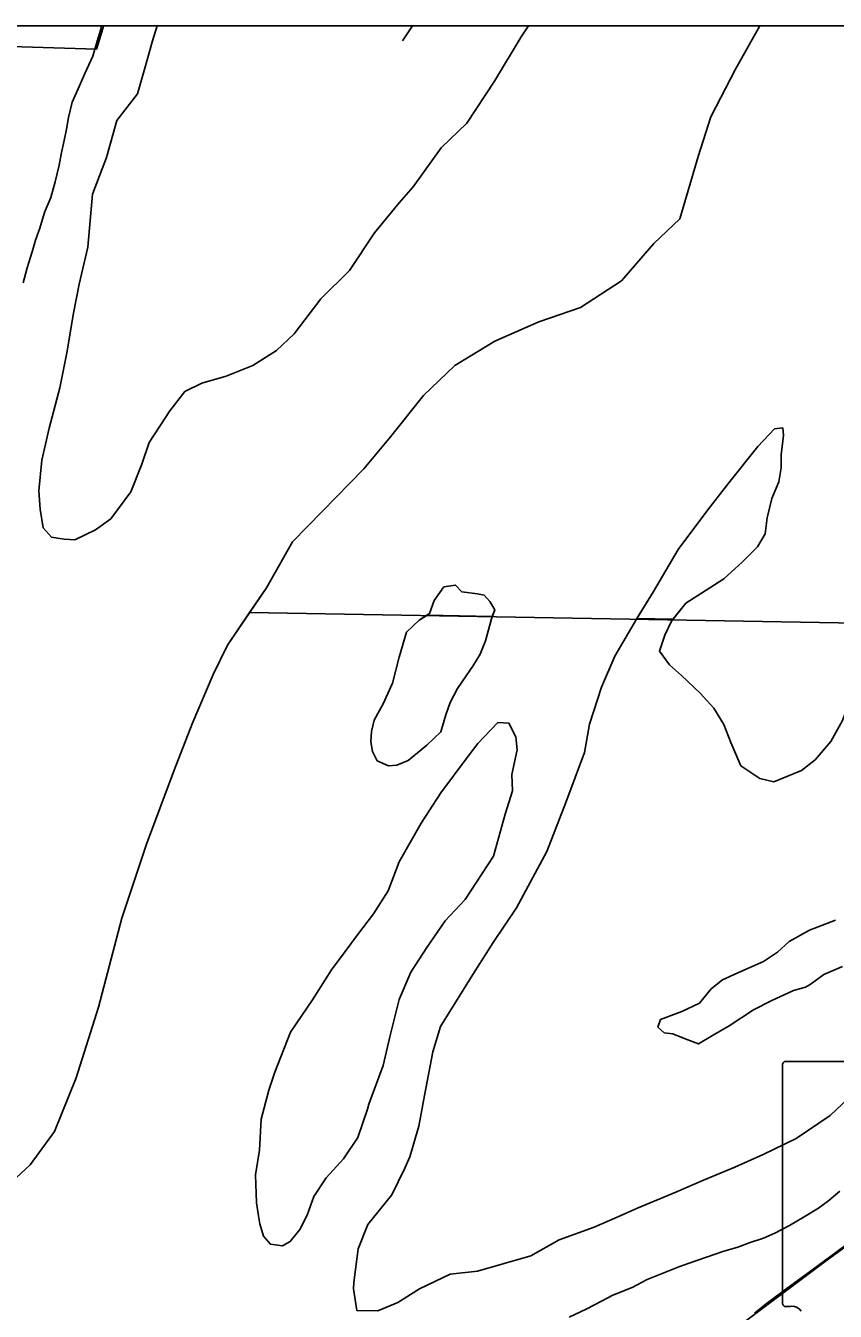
# Model space of a CAD drawing. Extents: x 0 to 34, y 0 to 22.
# Drawn here: x 5.271 to 5.954, y 19.815 to 20.9 of the extents above; entities that cross this region are included whole.
import ezdxf

# ---------------------------------------------------------------- set-up
doc = ezdxf.new("R2010")
doc.units = 0
for name, color, linetype in [('GM_X_Corporation', 7, 'Continuous'), ('GM_X_Major_River', 7, 'Continuous'), ('GM_X_Rail_Line', 7, 'Continuous'), ('GM_X_State_Route', 7, 'Continuous'), ('GM_X_State_Shield', 7, 'Continuous')]:
    doc.layers.add(name, color=color, linetype=linetype)

msp = doc.modelspace()

# ---------------------------------------------------------------- linework, layer by layer
at = {"layer": 'GM_X_Corporation'}
for points in [[(5.2473, 19.9135), (5.2747, 19.9389), (5.2954, 19.967), (5.3137, 20.0123), (5.3326, 20.0717), (5.3522, 20.147), (5.3731, 20.2094), (5.3962, 20.2717), (5.4114, 20.311), (5.4292, 20.3525), (5.4414, 20.3773), (5.4742, 20.4258), (5.4962, 20.4646), (5.5213, 20.49), (5.5565, 20.5262), (5.579, 20.5532), (5.6066, 20.5881), (5.6332, 20.6134), (5.6669, 20.6337), (5.704, 20.6502), (5.7392, 20.6621), (5.7737, 20.6847), (5.8012, 20.7161), (5.8229, 20.737), (5.8386, 20.7896), (5.8491, 20.8232), (5.87, 20.8632), (5.8906, 20.9), (2.1, 20.9)], [(5.2473, 19.9135), (5.2747, 19.9389), (5.2954, 19.967), (5.3137, 20.0123), (5.3326, 20.0717), (5.3522, 20.147), (5.3731, 20.2094), (5.3962, 20.2717), (5.4114, 20.311), (5.4292, 20.3525), (5.4414, 20.3773), (5.46, 20.4048), (5.4742, 20.4258), (5.4962, 20.4646), (5.5213, 20.49), (5.5565, 20.5262), (5.579, 20.5532), (5.6066, 20.5881), (5.6332, 20.6134), (5.6669, 20.6337), (5.704, 20.6502), (5.7392, 20.6621), (5.7737, 20.6847), (5.8012, 20.7161), (5.8229, 20.737), (5.8386, 20.7896), (5.8491, 20.8232), (5.87, 20.8632), (5.8906, 20.9), (2.1, 20.9)], [(5.2473, 19.9135), (5.2747, 19.9389), (5.2954, 19.967), (5.3137, 20.0123), (5.3326, 20.0717), (5.3522, 20.147), (5.3731, 20.2094), (5.3962, 20.2717), (5.4114, 20.311), (5.4292, 20.3525), (5.4414, 20.3773), (5.4742, 20.4258), (5.4962, 20.4646), (5.5213, 20.49), (5.5565, 20.5262), (5.579, 20.5532), (5.6066, 20.5881), (5.6332, 20.6134), (5.6669, 20.6337), (5.704, 20.6502), (5.7392, 20.6621), (5.7737, 20.6847), (5.8012, 20.7161), (5.8229, 20.737), (5.8386, 20.7896), (5.8491, 20.8232), (5.87, 20.8632), (5.8906, 20.9), (2.1, 20.9)], [(8.9, 20.9), (5.8906, 20.9), (5.87, 20.8632), (5.8491, 20.8232), (5.8386, 20.7896), (5.8229, 20.737), (5.8012, 20.7161), (5.7737, 20.6847), (5.7392, 20.6621), (5.704, 20.6502), (5.6669, 20.6337), (5.6332, 20.6134), (5.6066, 20.5881), (5.579, 20.5532), (5.5565, 20.5262), (5.5213, 20.49), (5.4962, 20.4646), (5.4742, 20.4258), (5.4414, 20.3773), (5.4292, 20.3525), (5.4114, 20.311), (5.3962, 20.2717), (5.3731, 20.2094), (5.3522, 20.147), (5.3326, 20.0717), (5.3137, 20.0123), (5.2954, 19.967), (5.2747, 19.9389), (5.2473, 19.9135)], [(8.5695, 20.9), (5.8906, 20.9), (5.87, 20.8632), (5.8491, 20.8232), (5.8386, 20.7896), (5.8229, 20.737), (5.8012, 20.7161), (5.7737, 20.6847), (5.7392, 20.6621), (5.704, 20.6502), (5.6669, 20.6337), (5.6332, 20.6134), (5.6066, 20.5881), (5.579, 20.5532), (5.5565, 20.5262), (5.5213, 20.49), (5.4962, 20.4646), (5.4742, 20.4258), (5.4414, 20.3773), (5.4292, 20.3525), (5.4114, 20.311), (5.3962, 20.2717), (5.3731, 20.2094), (5.3522, 20.147), (5.3326, 20.0717), (5.3137, 20.0123), (5.2954, 19.967), (5.2747, 19.9389), (5.2473, 19.9135)], [(7.7955, 20.9), (5.8906, 20.9), (5.87, 20.8632), (5.8491, 20.8232), (5.8386, 20.7896), (5.8229, 20.737), (5.8012, 20.7161), (5.7737, 20.6847), (5.7392, 20.6621), (5.704, 20.6502), (5.6669, 20.6337), (5.6332, 20.6134), (5.6066, 20.5881), (5.579, 20.5532), (5.5565, 20.5262), (5.5213, 20.49), (5.4962, 20.4646), (5.4742, 20.4258), (5.46, 20.4048), (6.1975, 20.3918)]]:
    msp.add_lwpolyline(points, dxfattribs=at)
msp.add_lwpolyline([(5.3368, 20.9), (4.7013, 20.9), (5.3308, 20.8803), (5.3336, 20.8893), (5.3367, 20.8995)], close=True, dxfattribs=at)
at = {"layer": 'GM_X_Major_River'}
for p, q in [((5.5889, 20.8872), (5.5975, 20.9)), ((5.6648, 20.4016), (5.6095, 20.4024)), ((5.6648, 20.4016), (5.6096, 20.4025)), ((5.664, 20.3996), (5.6589, 20.381)), ((5.8173, 20.3993), (5.7868, 20.3999)), ((5.8173, 20.3993), (5.7868, 20.3998)), ((5.6756, 20.2348), (5.6819, 20.2544))]:
    msp.add_line(p, q, dxfattribs=at)
for points in [[(5.3821, 20.9), (5.378, 20.8873), (5.3721, 20.8661), (5.3655, 20.8426), (5.3479, 20.8199), (5.3393, 20.7889), (5.3273, 20.7578), (5.3236, 20.713), (5.3161, 20.682), (5.3114, 20.6573), (5.3058, 20.6239), (5.2999, 20.5944), (5.2909, 20.5603), (5.2846, 20.5334), (5.2822, 20.5076), (5.2832, 20.492), (5.2857, 20.4764), (5.2928, 20.4684), (5.3034, 20.4668), (5.3124, 20.4663), (5.3299, 20.4746), (5.3428, 20.484), (5.3597, 20.5066), (5.3689, 20.5301), (5.3751, 20.5482), (5.3927, 20.5751), (5.4054, 20.5913), (5.4198, 20.5984), (5.4403, 20.6043), (5.4626, 20.6133), (5.4828, 20.626), (5.4976, 20.64), (5.5202, 20.6694), (5.5442, 20.6935), (5.5653, 20.7253), (5.5863, 20.7505), (5.5981, 20.7641), (5.6215, 20.797), (5.6432, 20.8177), (5.6665, 20.8532), (5.6892, 20.8906), (5.6954, 20.9)], [(5.3351, 20.9), (5.3345, 20.8971), (5.3314, 20.8869)], [(5.3351, 20.9), (5.3345, 20.8971), (5.3314, 20.8869)], [(5.3314, 20.8869), (5.3276, 20.8744), (5.321, 20.8596), (5.3152, 20.8467), (5.3102, 20.8354), (5.3071, 20.8225), (5.3055, 20.8126), (5.3035, 20.8032), (5.3012, 20.7929), (5.2992, 20.7823), (5.296, 20.7683), (5.2922, 20.755), (5.2868, 20.7425), (5.2829, 20.7293), (5.2794, 20.7191), (5.2766, 20.7092), (5.2724, 20.6956), (5.2689, 20.6831)], [(5.9604, 20.3137), (5.9503, 20.296), (5.9373, 20.2806), (5.9258, 20.2716), (5.9023, 20.262), (5.8906, 20.2648), (5.8745, 20.2756), (5.866, 20.2951), (5.8602, 20.3103), (5.8517, 20.3241), (5.8401, 20.3368), (5.8244, 20.3518), (5.8143, 20.3606), (5.8058, 20.3721), (5.8105, 20.3857), (5.8163, 20.3981), (5.8282, 20.4128), (5.8484, 20.4258), (5.8602, 20.4333), (5.8759, 20.4475), (5.8885, 20.4603), (5.8951, 20.4712), (5.8968, 20.4848), (5.9007, 20.5011), (5.9066, 20.5151), (5.9086, 20.5268), (5.9084, 20.5378), (5.9105, 20.5545), (5.9098, 20.5606), (5.903, 20.5599), (5.8888, 20.5449), (5.8643, 20.5144), (5.8466, 20.4915), (5.8216, 20.458), (5.8007, 20.4226), (5.7865, 20.3993), (5.7683, 20.368), (5.757, 20.3419), (5.7468, 20.3106), (5.7427, 20.2867), (5.7267, 20.2444), (5.7107, 20.2032), (5.6852, 20.1557), (5.6655, 20.1263), (5.647, 20.097), (5.6212, 20.0555), (5.6145, 20.034), (5.6076, 19.9973), (5.6027, 19.9715), (5.5952, 19.9454), (5.591, 19.936), (5.5801, 19.9134), (5.5598, 19.8885), (5.5516, 19.8678), (5.5478, 19.8394), (5.5477, 19.8341), (5.5505, 19.8158), (5.5683, 19.8156), (5.585, 19.8226), (5.6033, 19.8342), (5.6291, 19.8464), (5.6522, 19.8491), (5.6974, 19.8619)], [(5.7868, 20.3998), (5.8007, 20.4226), (5.8216, 20.458), (5.8466, 20.4915), (5.8643, 20.5144), (5.8888, 20.5449), (5.903, 20.5599), (5.9098, 20.5606), (5.9105, 20.5545), (5.9084, 20.5378), (5.9086, 20.5268), (5.9066, 20.5151), (5.9007, 20.5011), (5.8968, 20.4848), (5.8951, 20.4712), (5.8885, 20.4603), (5.8759, 20.4475), (5.8602, 20.4333), (5.8484, 20.4258), (5.8282, 20.4128), (5.8173, 20.3993)], [(5.7868, 20.3999), (5.8007, 20.4226), (5.8216, 20.458), (5.8466, 20.4915), (5.8643, 20.5144), (5.8888, 20.5449), (5.903, 20.5599), (5.9098, 20.5606), (5.9105, 20.5545), (5.9084, 20.5378), (5.9086, 20.5268), (5.9066, 20.5151), (5.9007, 20.5011), (5.8968, 20.4848), (5.8951, 20.4712), (5.8885, 20.4603), (5.8759, 20.4475), (5.8602, 20.4333), (5.8484, 20.4258), (5.8282, 20.4128), (5.8173, 20.3993)], [(5.664, 20.3996), (5.6668, 20.4071), (5.6627, 20.414), (5.6578, 20.4194), (5.6522, 20.4206), (5.639, 20.4223), (5.6338, 20.428), (5.6239, 20.4266), (5.6158, 20.4149), (5.6119, 20.404), (5.6032, 20.3984), (5.5925, 20.3883), (5.5861, 20.3671), (5.5806, 20.3452), (5.5728, 20.3278), (5.5651, 20.3139), (5.5627, 20.3044), (5.5622, 20.2957), (5.5636, 20.2877), (5.5677, 20.2797), (5.5771, 20.2754), (5.5842, 20.2761), (5.5937, 20.2801), (5.6094, 20.2928), (5.6213, 20.3041), (5.6256, 20.3184), (5.6291, 20.329), (5.6353, 20.3407), (5.6426, 20.3513), (5.6484, 20.3595), (5.6546, 20.3697), (5.6589, 20.381)], [(5.6648, 20.4016), (5.6668, 20.4071), (5.6627, 20.414), (5.6578, 20.4194), (5.6522, 20.4206), (5.639, 20.4223), (5.6338, 20.428), (5.6239, 20.4266), (5.6158, 20.4149), (5.6119, 20.404), (5.6095, 20.4024)], [(5.6096, 20.4025), (5.6119, 20.404), (5.6158, 20.4149), (5.6239, 20.4266), (5.6338, 20.428), (5.639, 20.4223), (5.6522, 20.4206), (5.6578, 20.4194), (5.6627, 20.414), (5.6668, 20.4071), (5.6648, 20.4016)], [(5.6974, 19.8619), (5.6522, 19.8491), (5.6291, 19.8464), (5.6033, 19.8342), (5.585, 19.8226), (5.5683, 19.8156), (5.5505, 19.8158), (5.5477, 19.8341), (5.5478, 19.8394), (5.5516, 19.8678), (5.5598, 19.8885), (5.5801, 19.9134), (5.591, 19.936), (5.5952, 19.9454), (5.6027, 19.9715), (5.6076, 19.9973), (5.6145, 20.034), (5.6212, 20.0555), (5.647, 20.097), (5.6655, 20.1263), (5.6852, 20.1557), (5.7107, 20.2032), (5.7267, 20.2444), (5.7427, 20.2867), (5.7468, 20.3106), (5.757, 20.3419), (5.7683, 20.368), (5.7865, 20.3993), (5.7868, 20.3998)], [(5.7866, 20.3995), (5.7865, 20.3993), (5.7683, 20.368), (5.757, 20.3419), (5.7468, 20.3106), (5.7427, 20.2867), (5.7267, 20.2444), (5.7107, 20.2032), (5.6852, 20.1557), (5.6655, 20.1263), (5.647, 20.097), (5.6212, 20.0555), (5.6145, 20.034), (5.6076, 19.9973), (5.6027, 19.9715), (5.5952, 19.9454), (5.591, 19.936), (5.5801, 19.9134), (5.5598, 19.8885), (5.5516, 19.8678), (5.5478, 19.8394), (5.5477, 19.8341), (5.5505, 19.8158), (5.5683, 19.8156), (5.585, 19.8226), (5.6033, 19.8342), (5.6291, 19.8464), (5.6522, 19.8491), (5.6974, 19.8619)], [(5.6589, 20.381), (5.6546, 20.3697), (5.6484, 20.3595), (5.6426, 20.3513), (5.6353, 20.3407), (5.6291, 20.329), (5.6256, 20.3184), (5.6213, 20.3041), (5.6094, 20.2928), (5.5937, 20.2801), (5.5842, 20.2761), (5.5771, 20.2754), (5.5677, 20.2797), (5.5636, 20.2877), (5.5622, 20.2957), (5.5627, 20.3044), (5.5651, 20.3139), (5.5728, 20.3278), (5.5806, 20.3452), (5.5861, 20.3671), (5.5925, 20.3883), (5.6032, 20.3984), (5.6096, 20.4025)], [(5.6095, 20.4024), (5.6032, 20.3984), (5.5925, 20.3883), (5.5861, 20.3671), (5.5806, 20.3452), (5.5728, 20.3278), (5.5651, 20.3139), (5.5627, 20.3044), (5.5622, 20.2957), (5.5636, 20.2877), (5.5677, 20.2797), (5.5771, 20.2754), (5.5842, 20.2761), (5.5937, 20.2801), (5.6094, 20.2928), (5.6213, 20.3041), (5.6256, 20.3184), (5.6291, 20.329), (5.6353, 20.3407), (5.6426, 20.3513), (5.6484, 20.3595), (5.6546, 20.3697), (5.6589, 20.381)], [(5.6648, 20.4016), (5.664, 20.3996)], [(5.664, 20.3996), (5.6648, 20.4016)], [(5.8173, 20.3993), (5.8163, 20.3981), (5.8105, 20.3857), (5.8058, 20.3721), (5.8143, 20.3606), (5.8244, 20.3518), (5.8401, 20.3368), (5.8517, 20.3241), (5.8602, 20.3103), (5.866, 20.2951), (5.8745, 20.2756), (5.8906, 20.2648), (5.9023, 20.262), (5.9258, 20.2716), (5.9373, 20.2806), (5.9503, 20.296), (5.9604, 20.3137), (5.9666, 20.3303), (5.9691, 20.3459), (5.9717, 20.3686), (5.9749, 20.3845), (5.9758, 20.3969)], [(5.9758, 20.397), (5.9749, 20.3845), (5.9717, 20.3686), (5.9691, 20.3459), (5.9666, 20.3303), (5.9604, 20.3137), (5.9503, 20.296), (5.9373, 20.2806), (5.9258, 20.2716), (5.9023, 20.262), (5.8906, 20.2648), (5.8745, 20.2756), (5.866, 20.2951), (5.8602, 20.3103), (5.8517, 20.3241), (5.8401, 20.3368), (5.8244, 20.3518), (5.8143, 20.3606), (5.8058, 20.3721), (5.8105, 20.3857), (5.8163, 20.3981), (5.8172, 20.3992)], [(5.6819, 20.2544), (5.6813, 20.2681), (5.6857, 20.2889), (5.6847, 20.2999), (5.6788, 20.3114), (5.6694, 20.3119), (5.6525, 20.2942), (5.6437, 20.2826), (5.6214, 20.2528), (5.6048, 20.2272), (5.5863, 20.1945), (5.5769, 20.1699), (5.5645, 20.1507), (5.5511, 20.133), (5.5407, 20.1187), (5.5292, 20.1033), (5.513, 20.0781), (5.4945, 20.0506), (5.4812, 20.017), (5.4761, 20.0019), (5.4698, 19.9773), (5.4683, 19.9511), (5.465, 19.9303), (5.4659, 19.9067), (5.4676, 19.8957), (5.4687, 19.8889), (5.4716, 19.8786), (5.4775, 19.8717), (5.4877, 19.8704), (5.4942, 19.8741), (5.5023, 19.8843), (5.5085, 19.8964), (5.5143, 19.9122), (5.5247, 19.9277), (5.5393, 19.9438), (5.5512, 19.9619), (5.5595, 19.9857), (5.5606, 19.9899), (5.5728, 20.0227), (5.5784, 20.0469), (5.5863, 20.0783), (5.596, 20.1014), (5.6095, 20.1221), (5.6249, 20.1447), (5.6418, 20.1627), (5.6657, 20.1992), (5.6756, 20.2348)], [(5.9545, 20.1453), (5.9325, 20.1368), (5.9153, 20.1272), (5.9054, 20.1182), (5.8936, 20.1104), (5.8719, 20.1008), (5.859, 20.0948), (5.8495, 20.0874), (5.8395, 20.0753), (5.8247, 20.0683), (5.8068, 20.0613), (5.8045, 20.0549), (5.8097, 20.0503), (5.8172, 20.0494), (5.8274, 20.0451), (5.8387, 20.0408), (5.8505, 20.0479), (5.8646, 20.0561), (5.8851, 20.0695), (5.9, 20.0773), (5.919, 20.0858), (5.9292, 20.0887), (5.933, 20.0909), (5.9445, 20.0995), (5.9604, 20.1062)], [(5.9704, 19.9998), (5.9498, 19.9803), (5.9212, 19.9609), (5.8934, 19.9476), (5.8695, 19.9369), (5.8429, 19.9258), (5.8197, 19.9158), (5.7878, 19.9025), (5.7681, 19.8937), (5.7506, 19.8863), (5.7213, 19.8756), (5.6974, 19.8619)], [(5.7296, 19.8103), (5.7446, 19.8173), (5.757, 19.8236), (5.7665, 19.8288), (5.7828, 19.8354), (5.7954, 19.8421), (5.8094, 19.8476), (5.8223, 19.8528), (5.8356, 19.8576), (5.8463, 19.8612), (5.8592, 19.8656), (5.8721, 19.8693), (5.8825, 19.8732), (5.8937, 19.877), (5.9032, 19.8811), (5.9155, 19.8877), (5.9279, 19.8948), (5.9399, 19.9021), (5.9487, 19.9088), (5.9581, 19.9165)]]:
    msp.add_lwpolyline(points, dxfattribs=at)
at = {"layer": 'GM_X_Rail_Line'}
msp.add_lwpolyline([(4.7843, 18.8034), (5.2021, 19.1854), (5.5664, 19.5213), (5.8637, 19.796), (5.9457, 19.8572), (6.0043, 19.8999), (6.7712, 20.6504), (6.7874, 20.6846), (6.8406, 20.8566), (6.8856, 20.9)], dxfattribs=at)
at = {"layer": 'GM_X_State_Route'}
msp.add_lwpolyline([(5.8861, 19.8136), (5.8971, 19.8222), (5.9126, 19.8339), (5.9332, 19.8491), (5.9557, 19.8656), (5.9732, 19.8787), (5.9831, 19.8861), (5.9931, 19.8934), (5.9989, 19.8977), (6.0065, 19.9032), (6.0168, 19.9118), (6.0261, 19.92), (6.0373, 19.9307), (6.0506, 19.9438), (6.0619, 19.9545), (6.0775, 19.9697), (6.0971, 19.9892), (6.1089, 20.0015), (6.1174, 20.0096), (6.1282, 20.0203), (6.1364, 20.0283), (6.1442, 20.0358), (6.1526, 20.0443)], dxfattribs=at)
at = {"layer": 'GM_X_State_Shield'}
for p, q in [((5.9895, 20.0261), (5.9122, 20.0261)), ((5.9097, 20.0227), (5.9097, 19.8225))]:
    msp.add_line(p, q, dxfattribs=at)
for centre, radius, start, end in [((5.9127, 20.0231), 0.00305, 98.1301, 188.1301), ((5.9127, 19.8221), 0.00308, 171.9584, 258.3066), ((5.9132, 19.8426), 0.0235, 267.339, 280.6039), ((5.918, 19.811), 0.00848, 29.7484, 93.2717)]:
    msp.add_arc(centre, radius, start, end, dxfattribs=at)

doc.saveas('drawing.dxf')
